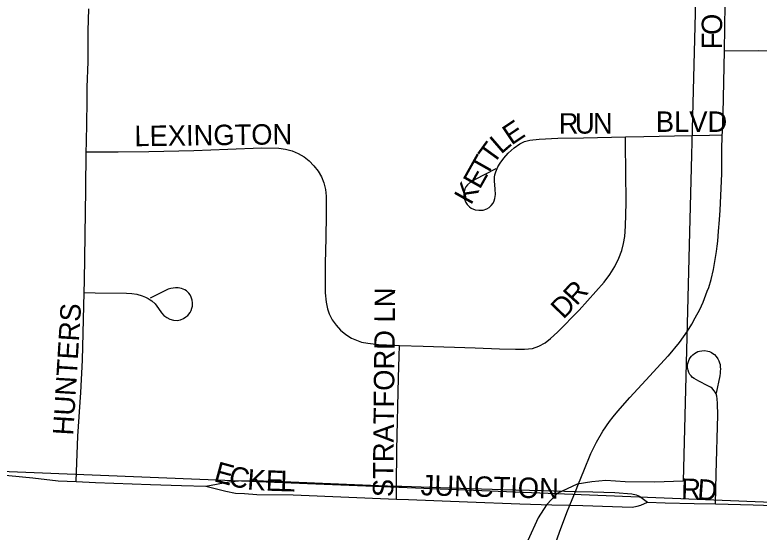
# Model space of a CAD drawing. Extents: x 1443599 to 1910620, y 1028088 to 1361369.
# Drawn here: x 1650651 to 1652473, y 1290462 to 1291727 of the extents above; entities that cross this region are included whole.
import ezdxf

# ---------------------------------------------------------------- set-up
doc = ezdxf.new("R2010")
doc.units = 0
for name, color, linetype in [('GM_X_City_Street', 7, 'Continuous'), ('GM_X_City_Street_Text', 7, 'Continuous'), ('GM_X_Minor_River', 7, 'Continuous'), ('GM_X_Section', 7, 'Continuous'), ('GM_X_Township_Road', 7, 'Continuous')]:
    doc.layers.add(name, color=color, linetype=linetype)

msp = doc.modelspace()

# ---------------------------------------------------------------- linework, layer by layer
at = {"layer": 'GM_X_City_Street'}
for points in [[(1652388.3, 1291639.6), (1652389.4, 1291753), (1652390.5, 1291834.5), (1652392, 1291904.3), (1652393.2, 1291945.1), (1652394.8, 1291978)], [(1650825.9, 1291392.4), (1650826.2, 1291414.8), (1650827.7, 1291513.1), (1650828.4, 1291550.3), (1650830.2, 1291612.3), (1650830.8, 1291688.5), (1650832.1, 1291741.9)], [(1651592.2, 1290918.8), (1651650.1, 1290916.8), (1651778.1, 1290912.7), (1651837.2, 1290910.5), (1651876.6, 1290909.2), (1651898.6, 1290909.2), (1651918.1, 1290911.5), (1651933.9, 1290916.7), (1651948.9, 1290925), (1651962.2, 1290935.8), (1651979.2, 1290951.3), (1652032.4, 1291005), (1652093.8, 1291073.4), (1652107.5, 1291091.8), (1652119.4, 1291111.5), (1652129.2, 1291132.3), (1652136.5, 1291151.1), (1652141.1, 1291167.8), (1652144, 1291184.9), (1652145.5, 1291210.4), (1652147, 1291267.5), (1652146.9, 1291344), (1652146.1, 1291409.4), (1652145.9, 1291428.9)], [(1651828.5, 1291351), (1651776, 1291323.9), (1651766.5, 1291318), (1651759.1, 1291311.6), (1651755.2, 1291306.3), (1651752.6, 1291301.5), (1651751.4, 1291297.3), (1651750.2, 1291292), (1651750, 1291287.5), (1651750.3, 1291283.2), (1651751.2, 1291277.8), (1651754.8, 1291268.6), (1651758, 1291263.6), (1651760.7, 1291260.7), (1651763.8, 1291257.5), (1651768.3, 1291254.6), (1651777.4, 1291250.7), (1651787.1, 1291249.1), (1651796.9, 1291249.9), (1651806.3, 1291252.8), (1651812, 1291256.1), (1651816.8, 1291260.5), (1651821.4, 1291266.6), (1651824.5, 1291272.4), (1651825.7, 1291277.9), (1651827.2, 1291287.6), (1651826.9, 1291300.8), (1651825.1, 1291321.5), (1651825.2, 1291330.2), (1651826.1, 1291336.1), (1651827.9, 1291343), (1651833.1, 1291355.1), (1651839.3, 1291364.6), (1651847.9, 1291376.7), (1651858.8, 1291389.1), (1651873.5, 1291402.2), (1651886.9, 1291411.6), (1651898.8, 1291417.1), (1651911.5, 1291420.6), (1651934.3, 1291423.4), (1651980.2, 1291425.4), (1652042.6, 1291426.7), (1652145.9, 1291428.9)], [(1652145.9, 1291428.9), (1652190.4, 1291429.9), (1652265.9, 1291431.3), (1652351.3, 1291432.9), (1652382.7, 1291433.5)], [(1650820.6, 1291047.9), (1650821.3, 1291076.5), (1650824.4, 1291299.7), (1650825.9, 1291392.4)], [(1650825.9, 1291392.4), (1650851.8, 1291392.3), (1650903.5, 1291392), (1650978.9, 1291393), (1651088.7, 1291395.7), (1651172.7, 1291399), (1651254.8, 1291401.7), (1651297.3, 1291400.9), (1651313.6, 1291398.7), (1651329.4, 1291394.6), (1651344.6, 1291388.4), (1651358.9, 1291380.3), (1651371.6, 1291370.1), (1651383, 1291358.3), (1651393.8, 1291344.9), (1651401.6, 1291331.3), (1651407.5, 1291316.1), (1651411.4, 1291300.1), (1651413.2, 1291283.8), (1651413.2, 1291237.8), (1651412.1, 1291181.7), (1651410.8, 1291118.8), (1651410.7, 1291047.4), (1651412.8, 1291024.5), (1651416.1, 1291008.4), (1651420.4, 1290996), (1651427.9, 1290981.4), (1651437.2, 1290967.9), (1651448.3, 1290955.8), (1651460.9, 1290945.2), (1651474.8, 1290936.6), (1651486.9, 1290931.4), (1651499.6, 1290927), (1651514.8, 1290924.3), (1651541.3, 1290921), (1651581.1, 1290919.2), (1651592.2, 1290918.8)], [(1650820.6, 1291047.9), (1650847.6, 1291047.2), (1650924.4, 1291046.4), (1650937, 1291045.7), (1650949.3, 1291043.7), (1650962.3, 1291040), (1650971, 1291036.5), (1650977.6, 1291033.3), (1650982.6, 1291030.3), (1650986.5, 1291027.4), (1650994.2, 1291020.2), (1651002.5, 1291009.2), (1651009.7, 1290998.5), (1651015.7, 1290991.9), (1651022.7, 1290986.7), (1651030.7, 1290982.8), (1651039.2, 1290980.4), (1651048, 1290979.7), (1651056.4, 1290981), (1651064, 1290984.5), (1651069.8, 1290988.2), (1651074.1, 1290992.2), (1651079.8, 1290998.8), (1651082.7, 1291004.2), (1651084.4, 1291009.5), (1651085.9, 1291014.9), (1651086.1, 1291018.5), (1651085.7, 1291023), (1651084.7, 1291029.7), (1651082.4, 1291036.6), (1651079.8, 1291042), (1651076.9, 1291046.6), (1651073.8, 1291050), (1651070.9, 1291052.3), (1651067.1, 1291054.5), (1651059.1, 1291057.7), (1651050.4, 1291059.2), (1651044.3, 1291059.2), (1651038.4, 1291058.8), (1651033.1, 1291058), (1651026.5, 1291056), (1650982.5, 1291034.3)], [(1650800.8, 1290585.6), (1650801.7, 1290609.1), (1650805, 1290696.5), (1650812.9, 1290803.1), (1650816.9, 1290882.3), (1650820.6, 1291047.9)], [(1652249.7, 1290892.2), (1652250.9, 1290893.5), (1652277.6, 1290925.8), (1652297.3, 1290953.6), (1652307.9, 1290970.3), (1652316.6, 1290986.3)], [(1651585.3, 1290574.7), (1651585.9, 1290663.2), (1651590.3, 1290839), (1651591.6, 1290892.6), (1651592.2, 1290918.8)], [(1652367.4, 1290800.2), (1652365.2, 1290804.1), (1652363.1, 1290807.5), (1652359.6, 1290812), (1652357.7, 1290813.8), (1652354, 1290816.4), (1652347.2, 1290820.1), (1652325.1, 1290831), (1652313.7, 1290837.6), (1652310.1, 1290840.2), (1652306.3, 1290844.1), (1652303.5, 1290847.5), (1652300.9, 1290852.2), (1652298.7, 1290858.3), (1652297.6, 1290864.7), (1652297.5, 1290869.6), (1652298.3, 1290874.6), (1652299.7, 1290879.1), (1652301.5, 1290883.9), (1652303.8, 1290888), (1652306.9, 1290892.1), (1652310.7, 1290895.9), (1652314.2, 1290898.8), (1652318.9, 1290901.6), (1652322.9, 1290903.4), (1652327.2, 1290904.7), (1652332.5, 1290905.6), (1652340.1, 1290906), (1652347.1, 1290904.7), (1652350.9, 1290903.5), (1652356.2, 1290901.3), (1652359.7, 1290899.1), (1652363.2, 1290896.2), (1652367.9, 1290891.5), (1652371.6, 1290886.2)], [(1652023.1, 1290561.7), (1652030.5, 1290580), (1652043.6, 1290612.3), (1652061.2, 1290654.7), (1652074.8, 1290681.9), (1652090.5, 1290708.7), (1652106.6, 1290732.4), (1652115.7, 1290744), (1652126.8, 1290758.2), (1652156, 1290791.5), (1652205.5, 1290844.5), (1652249.7, 1290892.2)], [(1650427.6, 1290608.8), (1650465.3, 1290607.9), (1650537.6, 1290605.5), (1650636.1, 1290600.2), (1650695.1, 1290594.8), (1650757, 1290587.7), (1650800.8, 1290585.6)], [(1650800.8, 1290585.6), (1650848.6, 1290583.3), (1650983.1, 1290578.7), (1651058.5, 1290576.1), (1651118.5, 1290574.7)], [(1651118.5, 1290574.7), (1651174.8, 1290585.3), (1651198.6, 1290587.3), (1651231, 1290588), (1651287.9, 1290586.5), (1651404.4, 1290582.1), (1651540.8, 1290576.2), (1651585.3, 1290574.7)], [(1651118.5, 1290574.7), (1651167.5, 1290562.1), (1651190.7, 1290557.5), (1651213.2, 1290556.2), (1651243.6, 1290554.2), (1651332.6, 1290553.1), (1651585.1, 1290542.8)], [(1651585.1, 1290542.8), (1651585.1, 1290551.7), (1651585.3, 1290574.7)], [(1651585.3, 1290574.7), (1651598.4, 1290574.3), (1651716.9, 1290570.3), (1651844.7, 1290565.9), (1651943, 1290563.9), (1652023.1, 1290561.7)], [(1652009.3, 1290527.8), (1652023.1, 1290561.7)], [(1652023.1, 1290561.7), (1652065.6, 1290560.6), (1652119.2, 1290558.6), (1652160.9, 1290556), (1652172.2, 1290553.3), (1652180.1, 1290550), (1652199.8, 1290535.1)], [(1651585.1, 1290542.8), (1651614.7, 1290541.5), (1651759.1, 1290535.9), (1651887, 1290530.9), (1651965.7, 1290528.5), (1652009.3, 1290527.8)], [(1652009.3, 1290527.8), (1652041.2, 1290527.2), (1652162.3, 1290522.9), (1652174.2, 1290525.5), (1652183.4, 1290528.2), (1652199.8, 1290535.1)], [(1652199.8, 1290535.1), (1652242.8, 1290534), (1652313.4, 1290532.3), (1652366.1, 1290531.1)], [(1651949, 1290305.1), (1651949.3, 1290318), (1651952.3, 1290354.8), (1651956.9, 1290378.6), (1651963.9, 1290406.3), (1651974, 1290434.1), (1651984.1, 1290461.8), (1652002.2, 1290510.3), (1652009.3, 1290527.8)]]:
    msp.add_lwpolyline(points, dxfattribs=at)
at = {"layer": 'GM_X_Minor_River'}
msp.add_lwpolyline([(1652354.5, 1293676.8), (1652346, 1293217.9), (1652331.4, 1292654.8), (1652323.5, 1292015.4), (1652302.1, 1291195.8), (1652286.7, 1290586.7), (1652216.8, 1290584), (1652145, 1290585.3), (1652097.2, 1290588.2), (1652063.2, 1290584.8), (1652027.1, 1290579.5), (1651978.8, 1290556.3), (1651952.4, 1290528.8), (1651931.8, 1290497.1), (1651906.8, 1290441.4), (1651889.5, 1290367.5), (1651877, 1290235.4), (1651878.9, 1290121.1), (1651873.5, 1289728.3), (1651861.5, 1289091)], dxfattribs=at)
at = {"layer": 'GM_X_Section'}
msp.add_lwpolyline([(1649297.3, 1290663.7), (1652362.1, 1290541), (1653620.4, 1290490.6), (1654653.2, 1290449.2), (1654531.2, 1285124), (1651881.8, 1285277), (1649178.9, 1285308.5), (1649244.2, 1287997.1)], close=True, dxfattribs=at)
at = {"layer": 'GM_X_Township_Road'}
for points in [[(1652388.3, 1291639.6), (1652471.4, 1291640.1), (1652532.3, 1291639.5), (1652592.8, 1291640.7), (1652649.6, 1291641.6)], [(1652382.7, 1291433.5), (1652382.9, 1291439.3), (1652383.8, 1291468.1), (1652384.4, 1291486), (1652385.5, 1291524.4), (1652388.3, 1291639.6)], [(1652316.6, 1290986.3), (1652327.6, 1291006.7), (1652335.4, 1291024.7), (1652342.7, 1291042.4), (1652346, 1291051.5), (1652349.3, 1291060.6), (1652355.3, 1291080.3), (1652361.3, 1291104.5), (1652365.4, 1291128.7), (1652368.4, 1291148.5), (1652369.9, 1291161.1), (1652371.4, 1291173.7), (1652373.4, 1291198.4), (1652375.9, 1291225.7), (1652377.2, 1291249.7), (1652378.8, 1291284.3), (1652381.3, 1291339.3), (1652381.4, 1291346.7), (1652381.7, 1291395.4), (1652382.7, 1291433.5)], [(1652371.6, 1290886.2), (1652374.3, 1290880.7), (1652375.8, 1290876.3), (1652377.1, 1290871.6), (1652377.7, 1290866.2), (1652378.1, 1290860.5), (1652377.7, 1290855.5), (1652377.1, 1290850.7), (1652376.2, 1290844.4), (1652368, 1290801.6)], [(1652366.1, 1290531.1), (1652367.7, 1290604.4), (1652371.3, 1290748), (1652371, 1290776.8), (1652370.2, 1290787.9), (1652368.9, 1290794.6), (1652367.4, 1290800.2)], [(1652366.1, 1290531.1), (1652458.5, 1290528.5), (1652609.9, 1290524.2), (1652805.5, 1290522.5), (1652892.2, 1290519.7)]]:
    msp.add_lwpolyline(points, dxfattribs=at)

# ---------------------------------------------------------------- texts
at = {"layer": 'GM_X_City_Street_Text'}
for s, rotation, p in [('O', 89.9563, (1652382.2, 1291678)), ('F', 89.9727, (1652382.2, 1291642.8)), ('R', 0.1214, (1651982.5, 1291436.6)), ('U', 0.1279, (1652022.1, 1291436.7)), ('N', 0.1312, (1652066.1, 1291436.8)), ('BLVD', 0, (1652220, 1291441)), ('LEXINGTON', 0.7269, (1650943.9, 1291405.8)), ('E', 33.8416, (1651866.5, 1291407)), ('L', 40.8621, (1651841.2, 1291384.9)), ('T', 54.1193, (1651822.6, 1291358.7)), ('T', 60.6965, (1651806.2, 1291329.3)), ('E', 60.6854, (1651789, 1291298.6)), ('K', 60.697, (1651767.4, 1291260.2)), ('R', 47.8257, (1652025.7, 1291013.7)), ('STRATFORD LN', 89.4437, (1651577, 1290547.4)), ('D', 45.6028, (1651993.5, 1290980.8)), ('HUNTERS', 86.5291, (1650793.8, 1290697.6)), ('E', 344.7377, (1651135.8, 1290587.1)), ('C', 346.3154, (1651171.2, 1290577.4)), ('K', 355.9957, (1651218.8, 1290566.6)), ('E', 358.0466, (1651264.6, 1290563.5)), ('L', 358.323, (1651300.1, 1290562.3)), ('JUNCTION', 358.532, (1651643.9, 1290552.2)), ('R', 358.5188, (1652281.3, 1290543.4)), ('D', 355.7337, (1652320.3, 1290542.4))]:
    msp.add_text(s, height=50, rotation=rotation, dxfattribs=at).set_placement(p)

doc.saveas('drawing.dxf')
